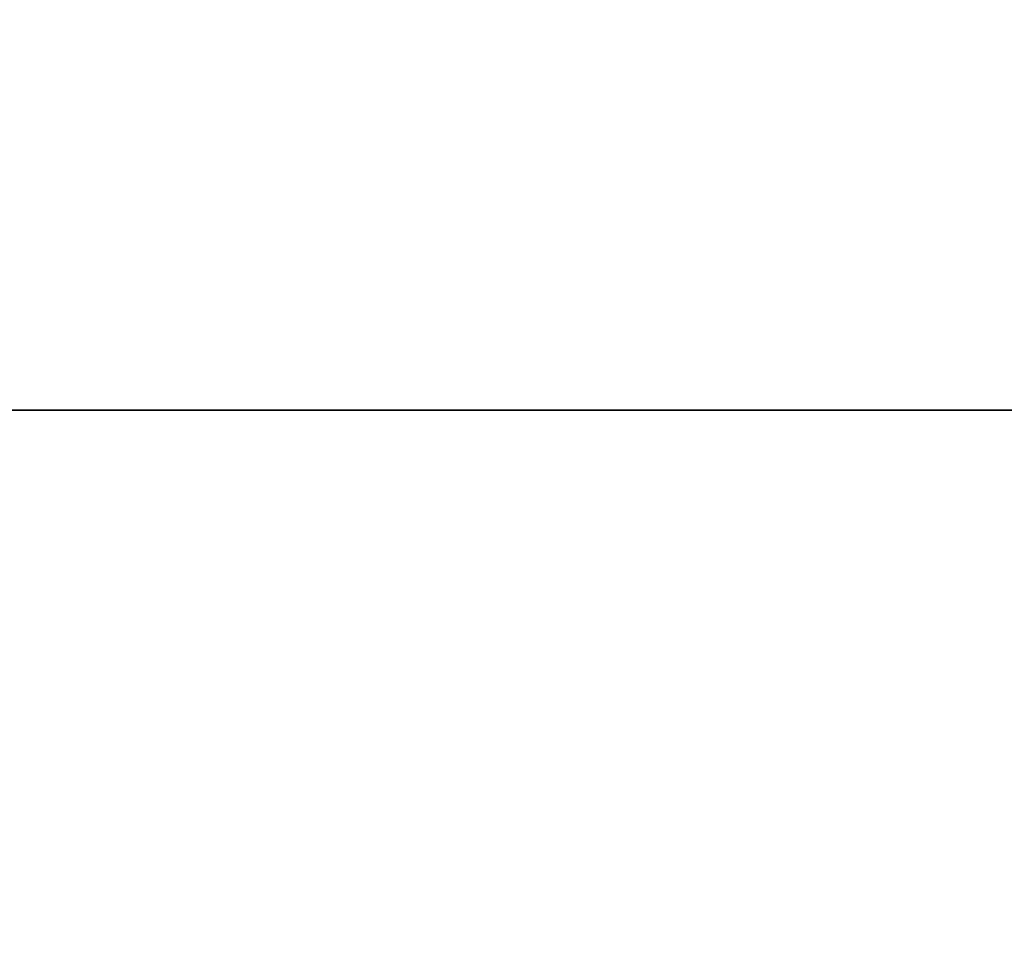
# Model space of a CAD drawing. Header units: millimetres. Extents: x -527 to 5177, y -116 to 161.
# Tile 330 of 656: x 1118.65 to 1121.8, y -12.98 to -10.05. Entities that reach past the tile are written whole.
import ezdxf

# ---------------------------------------------------------------- set-up
doc = ezdxf.new("R2010")
doc.units = ezdxf.units.MM
doc.layers.add('151', color=7, linetype='Continuous', true_color=0xffffff)

# ---------------------------------------------------------------- blocks, each defined once
blk = doc.blocks.new('UG_SURFACE_096')
at = {"layer": '151', "color": 252, "linetype": 'Continuous', "lineweight": 35}
for points in [[(1119.6556, -16.8, 1120), (1129.1, -8.3, 1120), (1129.1, -16.8, 1120)], [(1129.1, -8.3, 1144.0001), (1119.6556, -16.8, 1144.0001), (1129.1, -16.8, 1144.0001)], [(1119.6556, -16.8, 1144.0001), (1129.1, -8.3, 1144.0001), (1129.1, -8.3, 1120), (1119.6556, -16.8, 1120)], [(1129.1, -11.3, 1036.9999), (1109.1, -11.3, 1036.9999), (1109.1, -11.3, 1067), (1129.1, -11.3, 1067)], [(1129.1, -18.8, 1036.9999), (1109.1, -18.8, 1036.9999), (1109.1, -11.3, 1036.9999), (1129.1, -11.3, 1036.9999)], [(1129.1, -11.3, 1067), (1109.1, -11.3, 1067), (1109.1, -18.8, 1067), (1129.1, -18.8, 1067)]]:
    blk.add_3dface(points, dxfattribs=at)
blk = doc.blocks.new('UG_SURFACE_119')
at = {"layer": '151', "color": 252, "linetype": 'Continuous', "lineweight": 35}
for points in [[(1070.0001, -9.3, 2075.2499), (1070.0001, -26.22, 2075.2499), (1929.9999, -26.22, 2075.2499), (1929.9999, -9.3, 2075.2499)], [(1071.4999, -9.3, 2073.75), (1928.5001, -9.3, 2073.75), (1928.5001, -26.22, 2073.75), (1071.4999, -26.22, 2073.75)]]:
    blk.add_3dface(points, dxfattribs=at)
blk = doc.blocks.new('UG_SURFACE_187')
at = {"layer": '151', "color": 252, "linetype": 'Continuous', "lineweight": 35}
for points in [[(1118.2525, -26.3324, 1171.4731), (1122.3323, -22.2525, 1171.4731), (1122.3323, -2.8266, 1164.1695), (1108.8675, -2.8266, 1159.1071)], [(1108.8675, -2.8266, 1010.893), (1122.3323, -2.8266, 1005.8305), (1122.3323, -22.2525, 998.5269), (1118.2525, -26.3324, 998.5269)], [(1109.1574, -3.5266, 1158.6864), (1121.8677, -3.5266, 1163.4651), (1122.5648, -22.4849, 1170.855), (1118.4849, -26.5648, 1170.855)], [(1118.4849, -26.5648, 999.1449), (1122.5648, -22.4849, 999.1449), (1121.8677, -3.5266, 1006.5348), (1109.1574, -3.5266, 1011.3136)]]:
    blk.add_3dface(points, dxfattribs=at)
blk = doc.blocks.new('UG_SURFACE_190')
at = {"layer": '151', "color": 252, "linetype": 'Continuous', "lineweight": 35}
for points in [[(1118.2525, -26.3324, 1171.4731), (1122.3323, -22.2525, 1171.4731), (1122.3323, -2.8266, 1164.1695), (1108.8675, -2.8266, 1159.1071)], [(1108.8675, -2.8266, 1010.893), (1122.3323, -2.8266, 1005.8305), (1122.3323, -22.2525, 998.5269), (1118.2525, -26.3324, 998.5269)], [(1109.1574, -3.5266, 1158.6864), (1121.8677, -3.5266, 1163.4651), (1122.5648, -22.4849, 1170.855), (1118.4849, -26.5648, 1170.855)], [(1118.4849, -26.5648, 999.1449), (1122.5648, -22.4849, 999.1449), (1121.8677, -3.5266, 1006.5348), (1109.1574, -3.5266, 1011.3136)]]:
    blk.add_3dface(points, dxfattribs=at)

msp = doc.modelspace()

# ---------------------------------------------------------------- linework, layer by layer
at = {"layer": '151', "color": 251, "linetype": 'Continuous', "lineweight": -3, "true_color": 0x636466}
for p, q in [((1109.1, -11.3, 1067), (1129.1, -11.3, 1067)), ((1109.1, -11.3, 1037), (1129.1, -11.3, 1037))]:
    msp.add_line(p, q, dxfattribs=at)

# ---------------------------------------------------------------- block references
for name in ['UG_SURFACE_119', 'UG_SURFACE_187', 'UG_SURFACE_190', 'UG_SURFACE_096']:
    msp.add_blockref(name, (0, 0), dxfattribs=at)

doc.saveas('drawing.dxf')
